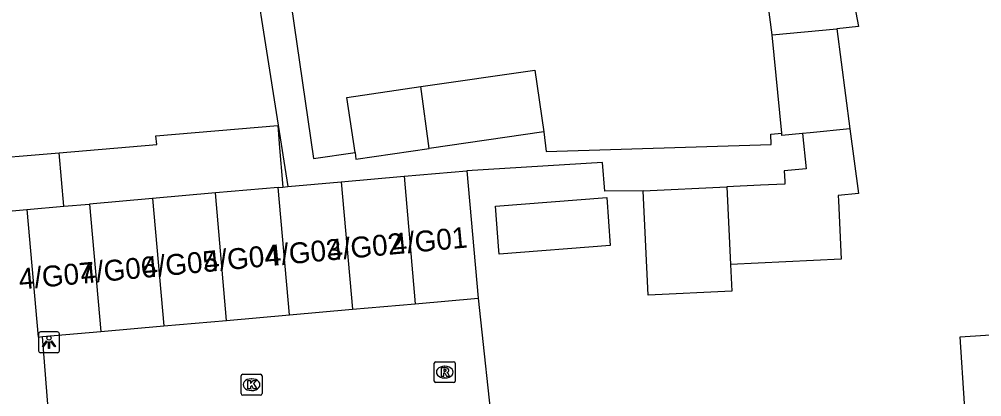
# Model space of a CAD drawing. Extents: x 163010 to 163853, y 382793 to 383982.
# Drawn here: x 163310.49 to 163356.56, y 383568.62 to 383586.7 of the extents above; entities that cross this region are included whole.
import ezdxf

# ---------------------------------------------------------------- set-up
doc = ezdxf.new("R2010")
doc.units = 0
for name, color, linetype in [('IMGEO_Kolk', 7, 'Continuous'), ('IMGEO_Lichtpunt', 7, 'Continuous'), ('IMGEO_Pand', 7, 'Continuous'), ('IMGEO_Pand_nummerreeks', 7, 'Continuous'), ('IMGEO_Rijbaan_lokaal_open', 7, 'Continuous'), ('IMGEO_Rioolput', 7, 'Continuous'), ('IMGEO_Voetpad_open', 7, 'Continuous')]:
    doc.layers.add(name, color=color, linetype=linetype)

msp = doc.modelspace()

# ---------------------------------------------------------------- linework, layer by layer
at = {"layer": 'IMGEO_Kolk'}
for p, q in [((163321.11, 383568.775), (163321.11, 383569.627)), ((163321.185, 383569.701), (163322.037, 383569.701)), ((163321.598, 383569.481), (163321.623, 383569.481)), ((163322.111, 383569.627), (163322.111, 383568.775)), ((163321.621, 383568.921), (163321.596, 383568.921)), ((163322.037, 383568.701), (163321.185, 383568.701))]:
    msp.add_line(p, q, dxfattribs=at)
for points in [[(163321.11, 383568.775), (163321.11, 383569.627)], [(163321.185, 383569.701), (163322.037, 383569.701)], [(163321.431, 383569.401), (163321.554, 383569.401), (163321.554, 383569.25), (163321.684, 383569.401), (163321.848, 383569.401), (163321.702, 383569.25), (163321.855, 383569.001), (163321.703, 383569.001), (163321.618, 383569.165), (163321.554, 383569.098), (163321.554, 383569.001), (163321.431, 383569.001), (163321.431, 383569.401)], [(163322.111, 383569.627), (163322.111, 383568.775)], [(163322.037, 383568.701), (163321.185, 383568.701)]]:
    msp.add_lwpolyline(points, dxfattribs=at)
for centre, start, end in [((163321.187, 383569.625), 91.552, 178.448), ((163321.187, 383569.625), 91.552, 178.448), ((163322.035, 383569.625), 1.552, 88.448), ((163322.035, 383569.625), 1.552, 88.448), ((163321.187, 383568.777), 181.552, 268.448), ((163321.187, 383568.777), 181.552, 268.448), ((163322.035, 383568.777), 271.552, 358.448), ((163322.035, 383568.777), 271.552, 358.448)]:
    msp.add_arc(centre, 0.0765, start, end, dxfattribs=at)
for centre, major_axis, ratio, start_param, end_param in [((163321.597, 383569.201), (-0.387, 0.002), 0.722429, 4.712389, 7.853982), ((163321.622, 383569.201), (-0.39, 0.002), 0.717154, 1.570796, 4.712389)]:
    msp.add_ellipse(centre, major_axis=major_axis, ratio=ratio, start_param=start_param, end_param=end_param, dxfattribs=at)
at = {"layer": 'IMGEO_Lichtpunt'}
for p, q in [((163311.413, 383571.636), (163311.413, 383570.829)), ((163311.413, 383571.636), (163311.413, 383570.829)), ((163312.315, 383571.731), (163311.507, 383571.731)), ((163312.315, 383571.731), (163311.507, 383571.731)), ((163312.409, 383570.829), (163312.409, 383571.636)), ((163312.409, 383570.829), (163312.409, 383571.636)), ((163311.507, 383570.735), (163312.315, 383570.735)), ((163311.507, 383570.735), (163312.315, 383570.735))]:
    msp.add_line(p, q, dxfattribs=at)
for points in [[(163311.787, 383571.3), (163311.826, 383571.272), (163311.638, 383571.01), (163311.6, 383571.037), (163311.787, 383571.3)], [(163311.889, 383571.252), (163311.936, 383571.252), (163311.936, 383570.93), (163311.889, 383570.93), (163311.889, 383571.252)], [(163311.999, 383571.272), (163312.037, 383571.299), (163312.224, 383571.037), (163312.185, 383571.009), (163311.999, 383571.272)]]:
    msp.add_lwpolyline(points, dxfattribs=at)
msp.add_circle((163311.912, 383571.434), 0.0994, dxfattribs=at)
for centre, start, end in [((163311.507, 383571.636), 90, 180), ((163311.507, 383571.636), 90, 180), ((163312.315, 383571.636), 0, 90), ((163312.315, 383571.636), 0, 90), ((163311.507, 383570.829), 180, 270), ((163311.507, 383570.829), 180, 270), ((163312.315, 383570.829), 270, 0), ((163312.315, 383570.829), 270, 360)]:
    msp.add_arc(centre, 0.0946, start, end, dxfattribs=at)
at = {"layer": 'IMGEO_Pand'}
for points in [[(163350.816, 383603.727), (163347.477, 383603.072), (163348.475, 383597.823), (163350.656, 383586.351), (163349.626, 383586.251)], [(163346.529, 383585.95), (163345.048, 383597.191)], [(163346.529, 383585.95), (163349.626, 383586.251)], [(163346.986, 383581.248), (163346.529, 383585.95)], [(163349.626, 383586.251), (163350.256, 383581.45)], [(163329.709, 383583.475), (163335.166, 383584.271), (163335.597, 383581.318)], [(163326.561, 383580.323), (163326.176, 383582.959), (163329.709, 383583.475)], [(163330.118, 383580.519), (163329.709, 383583.475)], [(163312.405, 383580.308), (163317.07, 383580.704), (163317.034, 383581.126), (163322.86, 383581.62), (163322.895, 383581.199), (163322.935, 383580.735), (163323.11, 383578.668)], [(163335.597, 383581.318), (163330.118, 383580.519)], [(163350.256, 383581.45), (163350.663, 383578.356), (163349.691, 383578.262), (163349.703, 383578.013), (163349.839, 383575.212), (163344.534, 383574.956)], [(163350.256, 383581.45), (163348.345, 383581.264), (163347.989, 383581.23)], [(163347.989, 383581.23), (163348.153, 383579.541), (163347.107, 383579.44), (163347.13, 383578.956), (163347.134, 383578.864), (163347.137, 383578.807), (163345.965, 383578.751), (163344.355, 383578.673)], [(163347.989, 383581.23), (163346.997, 383581.134), (163346.986, 383581.248)], [(163326.561, 383580.323), (163326.607, 383580.006), (163330.118, 383580.519)], [(163308.367, 383577.369), (163308.148, 383579.946), (163312.405, 383580.308)], [(163312.623, 383577.743), (163312.405, 383580.308)], [(163325.899, 383578.914), (163328.91, 383579.18)], [(163328.91, 383579.18), (163331.92, 383579.445)], [(163328.91, 383579.18), (163329.448, 383573.076)], [(163331.92, 383579.445), (163332.458, 383573.341)], [(163322.889, 383578.649), (163319.879, 383578.383)], [(163322.889, 383578.649), (163323.11, 383578.668)], [(163323.427, 383572.545), (163322.889, 383578.649)], [(163323.11, 383578.668), (163323.349, 383578.69)], [(163323.349, 383578.69), (163325.899, 383578.914)], [(163325.899, 383578.914), (163326.438, 383572.81)], [(163340.359, 383578.48), (163344.355, 383578.673)], [(163344.355, 383578.673), (163344.534, 383574.956)], [(163316.869, 383578.118), (163313.858, 383577.852)], [(163319.879, 383578.383), (163316.869, 383578.118)], [(163316.869, 383578.118), (163317.407, 383572.014)], [(163320.417, 383572.28), (163319.879, 383578.383)], [(163338.771, 383575.87), (163333.466, 383575.457), (163333.453, 383575.627), (163333.289, 383577.75), (163338.623, 383578.164), (163338.771, 383575.87)], [(163344.534, 383574.956), (163344.595, 383573.679), (163340.6, 383573.486), (163340.359, 383578.48)], [(163310.848, 383577.587), (163312.623, 383577.743)], [(163312.623, 383577.743), (163313.858, 383577.852)], [(163313.858, 383577.852), (163314.396, 383571.749)], [(163308.367, 383577.369), (163310.848, 383577.587)], [(163310.848, 383577.587), (163311.387, 383571.484), (163311.595, 383571.502)], [(163326.438, 383572.81), (163329.448, 383573.076)], [(163329.448, 383573.076), (163332.458, 383573.341)], [(163320.417, 383572.28), (163323.427, 383572.545)], [(163323.427, 383572.545), (163326.438, 383572.81)], [(163317.407, 383572.014), (163320.417, 383572.28)], [(163311.595, 383571.502), (163314.396, 383571.749)], [(163314.396, 383571.749), (163317.407, 383572.014)], [(163355.937, 383565.104), (163355.731, 383568.306), (163355.525, 383571.498), (163362.076, 383571.92), (163362.282, 383568.728)]]:
    msp.add_lwpolyline(points, dxfattribs=at)
at = {"layer": 'IMGEO_Rijbaan_lokaal_open'}
for points in [[(163332.458, 383573.341), (163333.201, 383566.381), (163316.11, 383564.819), (163317.103, 383551.118)], [(163313.222, 383550.839), (163311.595, 383571.502)]]:
    msp.add_lwpolyline(points, dxfattribs=at)
at = {"layer": 'IMGEO_Rioolput'}
for p, q in [((163330.43, 383570.303), (163331.282, 383570.303)), ((163330.355, 383569.377), (163330.355, 383570.229)), ((163330.843, 383570.083), (163330.868, 383570.083)), ((163331.356, 383570.229), (163331.356, 383569.377)), ((163330.866, 383569.523), (163330.841, 383569.523)), ((163331.282, 383569.303), (163330.43, 383569.303))]:
    msp.add_line(p, q, dxfattribs=at)
for points in [[(163330.43, 383570.303), (163331.282, 383570.303)], [(163330.355, 383569.377), (163330.355, 383570.229)], [(163330.944, 383570.001), (163330.692, 383570.003), (163330.692, 383569.603)], [(163330.87, 383569.922), (163330.816, 383569.922), (163330.816, 383569.841)], [(163330.816, 383569.841), (163330.868, 383569.841)], [(163331.356, 383570.229), (163331.356, 383569.377)], [(163330.692, 383569.603), (163330.816, 383569.603), (163330.816, 383569.765), (163330.827, 383569.765)], [(163330.874, 383569.736), (163330.945, 383569.603), (163331.085, 383569.603), (163331.02, 383569.729)], [(163331.282, 383569.303), (163330.43, 383569.303)]]:
    msp.add_lwpolyline(points, dxfattribs=at)
for centre, radius, start, end in [((163330.432, 383570.227), 0.0765, 91.552, 178.448), ((163330.432, 383570.227), 0.0765, 91.552, 178.448), ((163331.28, 383570.227), 0.0765, 1.552, 88.448), ((163331.28, 383570.227), 0.0765, 1.552, 88.448), ((163330.852, 383570.03), 0.19, 274.7715, 282.9687), ((163330.876, 383569.826), 0.0964, 77.0061, 93.1865), ((163330.89, 383569.883), 0.0378, 276.6634, 79.6772), ((163330.943, 383569.891), 0.109, 350.3612, 89.416), ((163330.941, 383569.891), 0.112, 277.5842, 350.9817), ((163330.925, 383569.676), 0.108, 29.5134, 73.7905), ((163330.432, 383569.379), 0.0765, 181.552, 268.448), ((163330.432, 383569.379), 0.0765, 181.552, 268.448), ((163330.826, 383569.712), 0.0533, 26.0293, 88.6989), ((163331.28, 383569.379), 0.0765, 271.552, 358.448), ((163331.28, 383569.379), 0.0765, 271.552, 358.448)]:
    msp.add_arc(centre, radius, start, end, dxfattribs=at)
for centre, major_axis, ratio, start_param, end_param in [((163330.842, 383569.803), (-0.387, 0.002), 0.722429, 4.712389, 7.853982), ((163330.867, 383569.803), (-0.39, 0.002), 0.717154, 1.570796, 4.712389)]:
    msp.add_ellipse(centre, major_axis=major_axis, ratio=ratio, start_param=start_param, end_param=end_param, dxfattribs=at)
at = {"layer": 'IMGEO_Voetpad_open'}
for points in [[(163322.031, 383597.517), (163324.578, 383580.034), (163326.561, 383580.323)], [(163319.885, 383595.157), (163320.751, 383595.215), (163323.349, 383578.69)], [(163335.597, 383581.318), (163335.712, 383580.372), (163346.477, 383580.711), (163346.462, 383581.197), (163346.986, 383581.248)], [(163340.359, 383578.48), (163338.517, 383578.465), (163338.41, 383579.848), (163331.92, 383579.445)]]:
    msp.add_lwpolyline(points, dxfattribs=at)

# ---------------------------------------------------------------- texts
at = {"layer": 'IMGEO_Pand_nummerreeks'}
for s, rotation, p in [('4/G01', 5.3692, (163328.352, 383575.434)), ('4/G02', 5.3692, (163325.28, 383575.145)), ('4/G04', 5.3692, (163319.375, 383574.59)), ('4/G03', 5.3686, (163322.331, 383574.868)), ('4/G06', 5.3692, (163313.464, 383574.034)), ('4/G05', 5.3692, (163316.42, 383574.312)), ('4/G07', 5.3686, (163310.509, 383573.757))]:
    msp.add_text(s, height=1, rotation=rotation, dxfattribs=at).set_placement(p)

doc.saveas('drawing.dxf')
